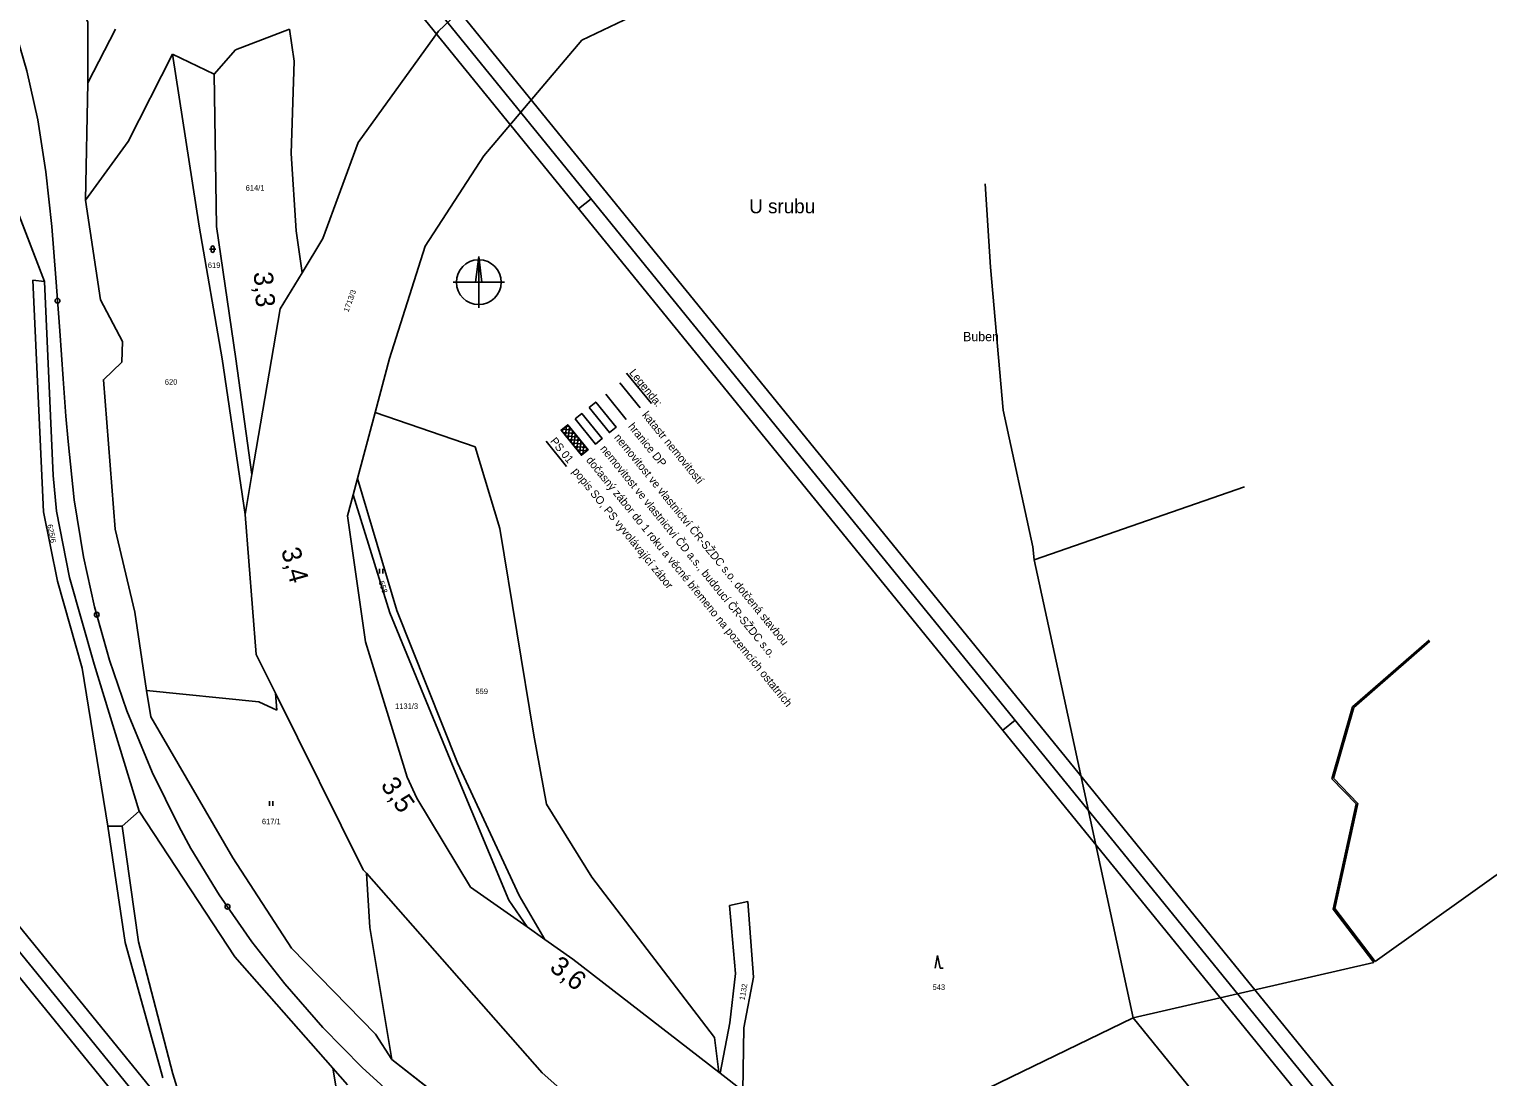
# Model space of a CAD drawing. Extents: x -866656 to -858817, y -1041816 to -1038653.
# Drawn here: x -865820.2 to -865364.4, y -1039618.8 to -1039291.5 of the extents above; entities that cross this region are included whole.
import ezdxf

# ---------------------------------------------------------------- set-up
doc = ezdxf.new("R2010")
doc.units = 0
for name, color, linetype in [('Hranice parcel', 7, 'Continuous'), ('Parcelní čísla', 7, 'Continuous'), ('Pop  PČ popisy', 7, 'Continuous'), ('SZDC', 7, 'Continuous'), ('tisk ramy', 7, 'Continuous'), ('Vnitřní kresba', 7, 'Continuous'), ('Vrstva 1', 7, 'Continuous'), ('Vrstva 2', 7, 'Continuous'), ('Vrstva 3', 7, 'Continuous'), ('Vrstva 53', 7, 'Continuous'), ('Vrstva 7', 7, 'Continuous'), ('Značky kultur', 7, 'Continuous')]:
    doc.layers.add(name, color=color, linetype=linetype)

msp = doc.modelspace()

# ---------------------------------------------------------------- linework, layer by layer
at = {"layer": 'Hranice parcel'}
for p, q in [((-865692.31, -1039292.14), (-865644.16, -1039246.91)), ((-865602.54, -1039273.5), (-865647.46, -1039294.96)), ((-865801.8, -1039289.35), (-865801.8, -1039308.35)), ((-865793.2, -1039291.51), (-865801.8, -1039308.35)), ((-865755.74, -1039297.98), (-865738.86, -1039291.58)), ((-865738.86, -1039291.58), (-865737.36, -1039301.52)), ((-865717.42, -1039326.97), (-865692.31, -1039292.14)), ((-865647.46, -1039294.96), (-865678.07, -1039331.12)), ((-865789.28, -1039326.68), (-865775.39, -1039299.36)), ((-865775.39, -1039299.36), (-865762.39, -1039305.55)), ((-865775.39, -1039299.36), (-865767.04, -1039353.12)), ((-865762.39, -1039305.55), (-865755.74, -1039297.98)), ((-865762.39, -1039305.55), (-865761.64, -1039353.19)), ((-865737.36, -1039301.52), (-865738.29, -1039330.42)), ((-865801.8, -1039308.35), (-865802.56, -1039344.95)), ((-865802.56, -1039344.95), (-865789.28, -1039326.68)), ((-865728.46, -1039356.98), (-865717.42, -1039326.97)), ((-865815.36, -1039370.41), (-865830.57, -1039331.04)), ((-865738.29, -1039330.42), (-865736.7, -1039354.52)), ((-865678.07, -1039331.12), (-865696.47, -1039359.38)), ((-865519.77, -1039365.85), (-865521.45, -1039339.84)), ((-865802.56, -1039344.95), (-865797.93, -1039376.15)), ((-865767.04, -1039353.12), (-865759.87, -1039394.5)), ((-865761.64, -1039353.19), (-865755.58, -1039394.56)), ((-865736.7, -1039354.52), (-865734.91, -1039367.68)), ((-865734.91, -1039367.68), (-865728.46, -1039356.98)), ((-865696.47, -1039359.38), (-865707.57, -1039394.39)), ((-865741.7, -1039378.94), (-865734.91, -1039367.68)), ((-865515.79, -1039410.55), (-865519.77, -1039365.85)), ((-865815.65, -1039442.33), (-865819.03, -1039369.94)), ((-865819.03, -1039369.94), (-865815.36, -1039370.41)), ((-865815.36, -1039370.41), (-865812.65, -1039431.01)), ((-865797.93, -1039376.15), (-865790.99, -1039389.16)), ((-865750.55, -1039430.64), (-865741.7, -1039378.94)), ((-865790.99, -1039389.16), (-865791.2, -1039395.56)), ((-865791.2, -1039395.56), (-865796.99, -1039401.09)), ((-865759.87, -1039394.5), (-865752.69, -1039443.13)), ((-865755.58, -1039394.56), (-865750.55, -1039430.64)), ((-865707.57, -1039394.39), (-865712.08, -1039411.31)), ((-865796.99, -1039401.09), (-865793.31, -1039447.75)), ((-865506.53, -1039453.31), (-865515.79, -1039410.55)), ((-865712.08, -1039411.31), (-865717.56, -1039431.9)), ((-865712.08, -1039411.31), (-865680.8, -1039422.04)), ((-865680.8, -1039422.04), (-865673.06, -1039447.52)), ((-865812.65, -1039431.01), (-865811.64, -1039442.08)), ((-865752.69, -1039443.13), (-865750.55, -1039430.64)), ((-865717.56, -1039431.9), (-865718.94, -1039437.07)), ((-865705.24, -1039473.17), (-865717.56, -1039431.9)), ((-865718.94, -1039437.07), (-865720.66, -1039443.54)), ((-865718.94, -1039437.07), (-865707.47, -1039473.86)), ((-865506.18, -1039457.32), (-865440.37, -1039434.51)), ((-865811.37, -1039464.02), (-865815.65, -1039442.33)), ((-865811.64, -1039442.08), (-865807.56, -1039462.89)), ((-865749.29, -1039486.88), (-865752.69, -1039443.13)), ((-865720.66, -1039443.54), (-865715.04, -1039482.95)), ((-865793.31, -1039447.75), (-865787.18, -1039473.72)), ((-865673.06, -1039447.52), (-865662.47, -1039512.08)), ((-865506.18, -1039457.32), (-865506.53, -1039453.31)), ((-865498.79, -1039491.41), (-865506.18, -1039457.32)), ((-865803.58, -1039491.14), (-865811.37, -1039464.02)), ((-865807.56, -1039462.89), (-865799.85, -1039489.97)), ((-865787.18, -1039473.72), (-865783.46, -1039498.15)), ((-865707.47, -1039473.86), (-865687.85, -1039521.44)), ((-865686.35, -1039520.76), (-865705.24, -1039473.17)), ((-865715.04, -1039482.95), (-865702.03, -1039525.22)), ((-865382.46, -1039482.78), (-865406.27, -1039503.5)), ((-865743.25, -1039499.01), (-865749.29, -1039486.88)), ((-865795.54, -1039540.54), (-865803.58, -1039491.14)), ((-865799.85, -1039489.97), (-865785.84, -1039535.87)), ((-865475.15, -1039600.41), (-865498.79, -1039491.41)), ((-865748.39, -1039501.74), (-865783.46, -1039498.15)), ((-865783.46, -1039498.15), (-865782.19, -1039506.43)), ((-865742.83, -1039504.34), (-865748.39, -1039501.74)), ((-865715.76, -1039554.14), (-865743.25, -1039499.01)), ((-865743.25, -1039499.01), (-865742.83, -1039504.34)), ((-865782.19, -1039506.43), (-865756.49, -1039550.47)), ((-865406.27, -1039503.5), (-865412.61, -1039525.58)), ((-865662.47, -1039512.08), (-865658.49, -1039533.66)), ((-865687.85, -1039521.44), (-865670.26, -1039563.67)), ((-865667.07, -1039562.23), (-865686.35, -1039520.76)), ((-865702.03, -1039525.22), (-865699, -1039531.81)), ((-865412.61, -1039525.58), (-865405.02, -1039533.45)), ((-865699, -1039531.81), (-865682.22, -1039559.63)), ((-865658.49, -1039533.66), (-865644.38, -1039556.51)), ((-865405.02, -1039533.45), (-865412.14, -1039566.3)), ((-865785.84, -1039535.87), (-865791.11, -1039540.58)), ((-865785.84, -1039535.87), (-865755.92, -1039581.35)), ((-865791.11, -1039540.58), (-865795.54, -1039540.54)), ((-865790.14, -1039576.93), (-865795.54, -1039540.54)), ((-865786, -1039576.65), (-865791.11, -1039540.58)), ((-865399.61, -1039582.8), (-865349.43, -1039546.97)), ((-865756.49, -1039550.47), (-865738.23, -1039578.68)), ((-865714.81, -1039555.22), (-865715.76, -1039554.14)), ((-865714.81, -1039555.22), (-865713.7, -1039572.17)), ((-865659.84, -1039617.65), (-865714.81, -1039555.22)), ((-865644.38, -1039556.51), (-865606, -1039606.51)), ((-865682.22, -1039559.63), (-865664.56, -1039572.01)), ((-865670.26, -1039563.67), (-865664.56, -1039572.01)), ((-865659, -1039575.91), (-865667.07, -1039562.23)), ((-865601.34, -1039565.27), (-865595.66, -1039564.09)), ((-865599.44, -1039586.54), (-865601.34, -1039565.27)), ((-865595.66, -1039564.09), (-865593.85, -1039587.67)), ((-865412.14, -1039566.3), (-865399.61, -1039582.8)), ((-865713.7, -1039572.17), (-865706.85, -1039613.4)), ((-865664.56, -1039572.01), (-865659, -1039575.91)), ((-865778.45, -1039619.21), (-865790.14, -1039576.93)), ((-865775.27, -1039617.9), (-865786, -1039576.65)), ((-865738.23, -1039578.68), (-865711.94, -1039605.55)), ((-865659, -1039575.91), (-865650.24, -1039582.05)), ((-865755.92, -1039581.35), (-865725.25, -1039616.16)), ((-865650.24, -1039582.05), (-865604.66, -1039617.37)), ((-865601.21, -1039601.94), (-865599.44, -1039586.54)), ((-865593.85, -1039587.67), (-865596.85, -1039603.49)), ((-865604.21, -1039617.72), (-865601.21, -1039601.94)), ((-865450.25, -1039631.15), (-865475.15, -1039600.41)), ((-865711.94, -1039605.55), (-865706.85, -1039613.4)), ((-865606, -1039606.51), (-865604.66, -1039617.37)), ((-865596.85, -1039603.49), (-865597.17, -1039623.18)), ((-865706.85, -1039613.4), (-865672.07, -1039640.62)), ((-865746.86, -1039708.89), (-865775.27, -1039617.9)), ((-865720.72, -1039621.36), (-865725.25, -1039616.16)), ((-865725.25, -1039616.16), (-865704.05, -1039742.52)), ((-865606.77, -1039664.52), (-865659.84, -1039617.65)), ((-865604.66, -1039617.37), (-865604.21, -1039617.72)), ((-865604.21, -1039617.72), (-865597.17, -1039623.18))]:
    msp.add_line(p, q, dxfattribs=at)
at = {"layer": 'SZDC'}
for points in [[(-865824.46, -1039244.62), (-865811.77, -1039269), (-865801.8, -1039289.35), (-865801.8, -1039308.35), (-865802.56, -1039344.95), (-865797.93, -1039376.15), (-865790.99, -1039389.16), (-865791.2, -1039395.56), (-865796.99, -1039401.09), (-865793.31, -1039447.75), (-865787.18, -1039473.72), (-865783.46, -1039498.15), (-865782.19, -1039506.43), (-865756.49, -1039550.47), (-865738.23, -1039578.68), (-865711.94, -1039605.55), (-865706.85, -1039613.4), (-865672.07, -1039640.62)], [(-865720.72, -1039621.36), (-865725.25, -1039616.16), (-865755.92, -1039581.35), (-865785.84, -1039535.87), (-865799.85, -1039489.97), (-865807.56, -1039462.89), (-865811.64, -1039442.08), (-865812.65, -1039431.01), (-865815.36, -1039370.41), (-865830.57, -1039331.04)]]:
    msp.add_lwpolyline(points, dxfattribs=at)
at = {"layer": 'tisk ramy'}
for p, q in [((-865648.47, -1039347.67), (-865644.6, -1039344.52)), ((-865515.96, -1039510.58), (-865512.09, -1039507.43))]:
    msp.add_line(p, q, dxfattribs=at)
for points in [[(-866268.65, -1039040.03), (-865473.6, -1040017.5), (-865243.2, -1039830.1), (-866038.25, -1038852.63)], [(-866038.97, -1038859.66), (-865250.23, -1039829.38), (-865472.87, -1040010.47), (-866261.62, -1039040.75)], [(-866254.59, -1039041.47), (-865601.5, -1039844.41), (-865386.61, -1039669.62), (-866039.7, -1038866.69)], [(-866039.7, -1038866.69), (-865386.61, -1039669.62), (-865601.5, -1039844.41), (-866254.59, -1039041.47)]]:
    msp.add_lwpolyline(points, close=True, dxfattribs=at)
at = {"layer": 'Vnitřní kresba'}
for p, q in [((-865382.76, -1039482.38), (-865406.71, -1039503.22)), ((-865406.71, -1039503.22), (-865413.17, -1039525.72)), ((-865413.17, -1039525.72), (-865405.57, -1039533.6)), ((-865405.57, -1039533.6), (-865412.68, -1039566.42)), ((-865412.68, -1039566.42), (-865400.01, -1039583.1)), ((-865475.15, -1039600.41), (-865400.01, -1039583.1)), ((-865607.23, -1039664.32), (-865475.15, -1039600.41))]:
    msp.add_line(p, q, dxfattribs=at)
at = {"layer": 'Vrstva 1'}
msp.add_line((-865814.94, -1039336.16), (-865813.11, -1039353.15), dxfattribs=at)
for points in [[(-865893.22, -1039182.72), (-865882.76, -1039193.12), (-865871.73, -1039205.56), (-865869.98, -1039207.69), (-865869.05, -1039208.85), (-865859.77, -1039221.06), (-865850.45, -1039235.02), (-865841.9, -1039250), (-865834.33, -1039265.66), (-865829.08, -1039278.47), (-865825.25, -1039289.51), (-865820.89, -1039304.55), (-865817.47, -1039319.87), (-865814.94, -1039336.16)], [(-865813.11, -1039353.15), (-865811.85, -1039369.18), (-865810.64, -1039385.81), (-865809.55, -1039400.75), (-865808.67, -1039412.44), (-865808.01, -1039420.39), (-865806.07, -1039438.63)], [(-865806.07, -1039438.63), (-865803.19, -1039456.35), (-865799.75, -1039471.99), (-865795.04, -1039488.67), (-865789.64, -1039504.52), (-865781.76, -1039523.68), (-865773.42, -1039540.56), (-865769.61, -1039547.47), (-865760.78, -1039561.97), (-865750.57, -1039576.64), (-865740.27, -1039589.84), (-865728.38, -1039603.44), (-865716.15, -1039615.93), (-865703.31, -1039627.55), (-865689.97, -1039638.3), (-865676.85, -1039647.69), (-865664.1, -1039655.79), (-865650.33, -1039663.6), (-865635.03, -1039671.36), (-865618.75, -1039678.84), (-865602.04, -1039686.09)]]:
    msp.add_lwpolyline(points, dxfattribs=at)
at = {"layer": 'Vrstva 2'}
for p, q in [((-865679.68, -1039362.56), (-865680.68, -1039370.56)), ((-865679.68, -1039378.56), (-865679.68, -1039362.56)), ((-865671.68, -1039370.56), (-865687.68, -1039370.56))]:
    msp.add_line(p, q, dxfattribs=at)
msp.add_lwpolyline([(-865679.68, -1039362.56), (-865678.68, -1039370.56), (-865679.68, -1039370.56)], close=True, dxfattribs=at)
msp.add_arc((-865679.68, -1039370.56), 7, 91.0243, 88.9757, dxfattribs=at)
at = {"layer": 'Vrstva 3'}
for p, q in [((-865653.55, -1039416.48), (-865650.55, -1039416.79)), ((-865653.4, -1039416.36), (-865653.5, -1039417.37)), ((-865653.4, -1039417.5), (-865649.66, -1039417.88)), ((-865652.3, -1039415.47), (-865652.61, -1039418.46)), ((-865652.5, -1039418.6), (-865648.76, -1039418.98)), ((-865652.45, -1039415.59), (-865651.44, -1039415.69)), ((-865651.33, -1039415.82), (-865651.72, -1039419.56)), ((-865651.61, -1039419.69), (-865647.87, -1039420.08)), ((-865650.44, -1039416.92), (-865650.83, -1039420.66)), ((-865649.55, -1039418.02), (-865649.93, -1039421.76)), ((-865648.66, -1039419.11), (-865649.04, -1039422.85)), ((-865650.72, -1039420.79), (-865646.98, -1039421.18)), ((-865649.83, -1039421.89), (-865646.09, -1039422.27)), ((-865648.93, -1039422.99), (-865645.94, -1039423.29)), ((-865647.76, -1039420.21), (-865648.15, -1039423.95)), ((-865648.04, -1039424.08), (-865647.03, -1039424.19)), ((-865646.87, -1039421.31), (-865647.18, -1039424.31)), ((-865645.98, -1039422.41), (-865646.08, -1039423.41))]:
    msp.add_line(p, q, dxfattribs=at)
msp.add_lwpolyline([(-865651.89, -1039415.13), (-865653.96, -1039416.81), (-865647.59, -1039424.64), (-865645.53, -1039422.96)], close=True, dxfattribs=at)
at = {"layer": 'Vrstva 53'}
msp.add_line((-865639.99, -1039405.58), (-865633.61, -1039413.44), dxfattribs=at)
for points in [[(-865824.46, -1039244.62), (-865811.77, -1039269), (-865801.8, -1039289.35), (-865801.8, -1039308.35), (-865802.56, -1039344.95), (-865797.93, -1039376.15), (-865790.99, -1039389.16), (-865791.2, -1039395.56), (-865796.99, -1039401.09), (-865793.31, -1039447.75), (-865787.18, -1039473.72), (-865783.46, -1039498.15), (-865782.19, -1039506.43), (-865756.49, -1039550.47), (-865738.23, -1039578.68), (-865711.94, -1039605.55), (-865706.85, -1039613.4), (-865672.07, -1039640.62)], [(-865720.72, -1039621.36), (-865725.25, -1039616.16), (-865755.92, -1039581.35), (-865785.84, -1039535.87), (-865799.85, -1039489.97), (-865807.56, -1039462.89), (-865811.64, -1039442.08), (-865812.65, -1039431.01), (-865815.36, -1039370.41), (-865830.57, -1039331.04)]]:
    msp.add_lwpolyline(points, dxfattribs=at)
at = {"layer": 'Vrstva 7'}
for p, q in [((-865633.47, -1039399.04), (-865625.75, -1039408.54)), ((-865635.61, -1039402.01), (-865629.22, -1039409.86))]:
    msp.add_line(p, q, dxfattribs=at)
for points in [[(-865645.2, -1039409.74), (-865638.84, -1039417.57), (-865636.77, -1039415.89), (-865643.14, -1039408.06)], [(-865653.96, -1039416.81), (-865647.59, -1039424.64), (-865645.53, -1039422.96), (-865651.89, -1039415.13)]]:
    msp.add_lwpolyline(points, close=True, dxfattribs=at)
for points in [[(-865649.58, -1039413.32), (-865643.22, -1039421.15), (-865641.16, -1039419.47), (-865647.52, -1039411.64), (-865649.58, -1039413.32)], [(-865658.6, -1039420.28), (-865652.22, -1039428.14)]]:
    msp.add_lwpolyline(points, dxfattribs=at)
for centre in [(-865811.32, -1039376.39), (-865799.05, -1039474.47), (-865758.19, -1039565.69)]:
    msp.add_circle(centre, 0.75, dxfattribs=at)
at = {"layer": 'Značky kultur'}
for p, q in [((-865763.83, -1039360.28), (-865761.83, -1039360.28)), ((-865763.33, -1039359.78), (-865763.33, -1039360.78)), ((-865762.33, -1039360.78), (-865762.33, -1039359.78)), ((-865710.67, -1039461.59), (-865710.67, -1039460.09)), ((-865709.67, -1039461.59), (-865709.67, -1039460.09)), ((-865745.05, -1039534.18), (-865745.05, -1039532.68)), ((-865744.05, -1039534.18), (-865744.05, -1039532.68)), ((-865536.31, -1039580.95), (-865537.06, -1039584.95)), ((-865535.56, -1039584.95), (-865536.31, -1039580.95)), ((-865535.56, -1039584.95), (-865534.56, -1039584.95))]:
    msp.add_line(p, q, dxfattribs=at)
for centre, start, end in [((-865762.83, -1039359.78), 0, 180), ((-865762.83, -1039360.78), 180, 359.9879)]:
    msp.add_arc(centre, 0.5, start, end, dxfattribs=at)

# ---------------------------------------------------------------- texts
at = {"layer": 'Parcelní čísla'}
for s, p in [('614/1', (-865752.52, -1039341.97)), ('619', (-865764.35, -1039366.14)), ('620', (-865777.78, -1039402.61)), ('559', (-865680.73, -1039499.26)), ('1131/3', (-865705.83, -1039503.88)), ('617/1', (-865747.44, -1039539.92)), ('543', (-865537.87, -1039591.68))]:
    msp.add_text(s, height=1.7, dxfattribs=at).set_placement(p)
for s, rotation, p in [('1713/3', 70, (-865720.43, -1039380.07)), ('625/6', 281, (-865814.53, -1039446.4)), ('558', 289, (-865711, -1039464.25)), ('1132', 80, (-865596.63, -1039595.02))]:
    msp.add_text(s, height=1.7, rotation=rotation, dxfattribs=at).set_placement(p)
at = {"layer": 'Pop  PČ popisy'}
for s, height, p in [('U srubu', 4.4, (-865595.17, -1039349.06)), ('Buben', 2.9, (-865528.35, -1039389.03))]:
    msp.add_text(s, height=height, dxfattribs=at).set_placement(p)
at = {"layer": 'Vrstva 7'}
for s, height, rotation, p in [('3,3', 6, 274.1664, (-865750.03, -1039367.47)), ('Legenda:', 2.5, 309.124, (-865632.82, -1039398.94)), ('katastr nemovitostí', 2.5, 309.124, (-865628.79, -1039412.15)), ('hranice DP', 2.5, 309.124, (-865633.17, -1039415.73)), ('PS 01', 2.5, 309.124, (-865657.52, -1039420.33)), ('nemovitost ve vlastnictví ČR-SŽDC s.o. dotčená stavbou', 2.5, 309.124, (-865637.54, -1039419.16)), ('nemovitost ve vlastnictví ČD a.s., budoucí ČR-SŽDC s.o.', 2.5, 309.124, (-865641.89, -1039422.73)), ('popis SO, PS vyvolávající zábor', 2.5, 309.124, (-865650.63, -1039429.77)), ('dočasný zábor do 1 roku a věcné břemeno na pozemcích ostatních', 2.5, 309.124, (-865646.29, -1039426.25)), ('3,4', 6, 285.7665, (-865741.5, -1039454.35)), ('3,5', 6, 304.8292, (-865710.54, -1039527.78)), ('3,6', 6, 321.1328, (-865657.89, -1039585.26))]:
    msp.add_text(s, height=height, rotation=rotation, dxfattribs=at).set_placement(p)

doc.saveas('drawing.dxf')
